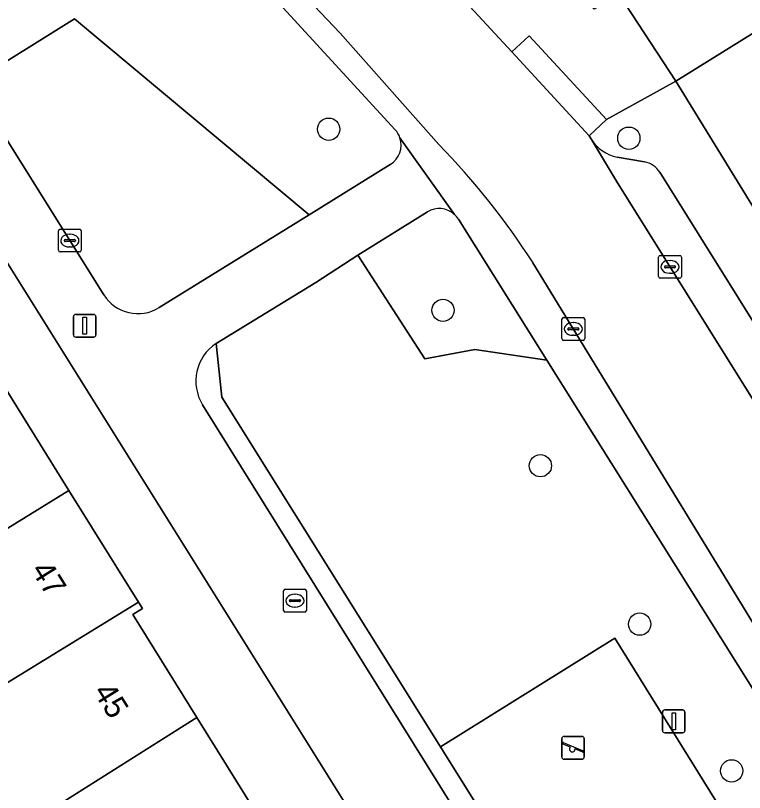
# Model space of a CAD drawing. Extents: x 157767 to 159172, y 387839 to 389425.
# Drawn here: x 158451.13 to 158483.12, y 388207.01 to 388241.09 of the extents above; entities that cross this region are included whole.
import ezdxf

# ---------------------------------------------------------------- set-up
doc = ezdxf.new("R2010")
doc.units = 0
for name, color, linetype in [('IMGEO_Boom', 7, 'Continuous'), ('IMGEO_Erf', 7, 'Continuous'), ('IMGEO_Groenvoorziening', 7, 'Continuous'), ('IMGEO_Haag', 7, 'Continuous'), ('IMGEO_Kolk', 7, 'Continuous'), ('IMGEO_Lichtmast', 7, 'Continuous'), ('IMGEO_Pand', 7, 'Continuous'), ('IMGEO_Pand_nummerreeks', 7, 'Continuous'), ('IMGEO_Parkeervlak_open', 7, 'Continuous'), ('IMGEO_Rijbaan_lokaal_open', 7, 'Continuous'), ('IMGEO_Speelvoorziening', 7, 'Continuous'), ('IMGEO_Terreindeel_zand', 7, 'Continuous'), ('IMGEO_Verkeersbordpaal', 7, 'Continuous'), ('IMGEO_Voetpad_open', 7, 'Continuous')]:
    doc.layers.add(name, color=color, linetype=linetype)

msp = doc.modelspace()

# ---------------------------------------------------------------- linework, layer by layer
at = {"layer": 'IMGEO_Boom'}
for centre in [(158464.874, 388236.108), (158478.045, 388235.714), (158469.889, 388228.165), (158474.165, 388221.345), (158478.521, 388214.397), (158482.558, 388207.958)]:
    msp.add_circle(centre, 0.489, dxfattribs=at)
at = {"layer": 'IMGEO_Erf'}
msp.add_lwpolyline([(158490.184, 388244.493), (158480.103, 388238.22), (158498.701, 388207.973)], dxfattribs=at)
msp.add_lwpolyline([(158446.777, 388236.625), (158445.308, 388235.71), (158444.255, 388235.054), (158444.372, 388234.867), (158447.444, 388229.936), (158450.447, 388225.115), (158453.477, 388220.252), (158456.522, 388215.363), (158456.697, 388215.082), (158456.273, 388214.818), (158459.089, 388210.297), (158462.107, 388205.453), (158465.116, 388200.624), (158468.006, 388195.984), (158468.431, 388196.249), (158468.518, 388196.11), (158471.574, 388191.204), (158474.728, 388186.14), (158473.307, 388185.255), (158475.331, 388182.005), (158479.339, 388184.502), (158477.28, 388187.843)], close=True, dxfattribs=at)
at = {"layer": 'IMGEO_Groenvoorziening'}
for points in [[(158467.793, 388236.087), (158461.723, 388242.706)], [(158447.856, 388240.259), (158449.191, 388238.128), (158453.713, 388240.945), (158464.018, 388232.359), (158467.576, 388234.563)], [(158457.439, 388228.282), (158464.018, 388232.359), (158453.713, 388240.945), (158449.191, 388238.128), (158455.004, 388228.847)], [(158469.207, 388232.482), (158466.147, 388230.585), (158469.099, 388226.033), (158471.281, 388226.444), (158474.443, 388225.975), (158470.564, 388232.162)], [(158474.443, 388225.975), (158471.281, 388226.444), (158469.099, 388226.033), (158466.147, 388230.585), (158464.314, 388229.377), (158459.933, 388226.713), (158460.188, 388224.355), (158469.778, 388209.018), (158477.438, 388213.778), (158486.626, 388198.965), (158479.335, 388194.407), (158483.044, 388188.774)], [(158460.188, 388224.355), (158459.933, 388226.713)], [(158493.05, 388195.191), (158490.391, 388199.417), (158490.9, 388199.726), (158489.788, 388201.5), (158474.443, 388225.975)], [(158483.044, 388188.774), (158479.335, 388194.407), (158479.028, 388194.215), (158469.778, 388209.018), (158460.188, 388224.355)], [(158459.34, 388224.015), (158481.756, 388188.028)]]:
    msp.add_lwpolyline(points, dxfattribs=at)
for centre, radius, start, end in [((158467.048, 388235.415), 1.003, 18.4259, 42.0669), ((158467.048, 388235.416), 1.003, 301.7636, 18.3646), ((158469.725, 388231.645), 0.985, 47.689, 121.7647), ((158469.72, 388231.637), 0.994, 31.8885, 47.7761), ((158456.505, 388229.788), 1.772, 212.0835, 301.7899), ((158461.032, 388225.057), 1.987, 123.5681, 211.6397)]:
    msp.add_arc(centre, radius, start, end, dxfattribs=at)
at = {"layer": 'IMGEO_Haag'}
for points in [[(158460.188, 388224.355), (158459.933, 388226.713)], [(158483.044, 388188.774), (158479.335, 388194.407), (158479.028, 388194.215), (158469.778, 388209.018), (158460.188, 388224.355)], [(158459.34, 388224.015), (158481.756, 388188.028)]]:
    msp.add_lwpolyline(points, dxfattribs=at)
msp.add_arc((158461.032, 388225.057), 1.987, 123.5681, 211.6397, dxfattribs=at)
at = {"layer": 'IMGEO_Kolk'}
for p, q in [((158453.089, 388231.723), (158453.941, 388231.723)), ((158453.014, 388230.797), (158453.014, 388231.649)), ((158453.502, 388231.503), (158453.527, 388231.503)), ((158454.015, 388231.649), (158454.015, 388230.797)), ((158453.273, 388231.217), (158453.273, 388231.229)), ((158453.711, 388231.18), (158453.313, 388231.18)), ((158453.316, 388231.266), (158453.714, 388231.266)), ((158453.757, 388231.229), (158453.757, 388231.217)), ((158453.941, 388230.723), (158453.089, 388230.723)), ((158453.525, 388230.943), (158453.5, 388230.943)), ((158479.35, 388229.644), (158479.35, 388230.496)), ((158479.425, 388230.57), (158480.277, 388230.57)), ((158479.838, 388230.35), (158479.863, 388230.35)), ((158480.351, 388230.496), (158480.351, 388229.644)), ((158479.609, 388230.064), (158479.609, 388230.076)), ((158480.047, 388230.027), (158479.649, 388230.027)), ((158479.652, 388230.113), (158480.05, 388230.113)), ((158480.093, 388230.076), (158480.093, 388230.064)), ((158479.861, 388229.79), (158479.836, 388229.79)), ((158480.277, 388229.57), (158479.425, 388229.57)), ((158475.108, 388226.92), (158475.108, 388227.772)), ((158475.183, 388227.846), (158476.035, 388227.846)), ((158475.596, 388227.626), (158475.621, 388227.626)), ((158476.109, 388227.772), (158476.109, 388226.92)), ((158475.367, 388227.34), (158475.367, 388227.352)), ((158475.805, 388227.303), (158475.407, 388227.303)), ((158475.41, 388227.389), (158475.808, 388227.389)), ((158475.851, 388227.352), (158475.851, 388227.34)), ((158475.619, 388227.066), (158475.594, 388227.066)), ((158476.035, 388226.846), (158475.183, 388226.846)), ((158462.893, 388215), (158462.893, 388215.852)), ((158462.968, 388215.926), (158463.82, 388215.926)), ((158463.381, 388215.706), (158463.406, 388215.706)), ((158463.894, 388215.852), (158463.894, 388215)), ((158463.152, 388215.42), (158463.152, 388215.432)), ((158463.59, 388215.383), (158463.192, 388215.383)), ((158463.195, 388215.469), (158463.593, 388215.469)), ((158463.636, 388215.432), (158463.636, 388215.42)), ((158463.404, 388215.146), (158463.379, 388215.146)), ((158463.82, 388214.926), (158462.968, 388214.926))]:
    msp.add_line(p, q, dxfattribs=at)
for points in [[(158453.089, 388231.723), (158453.941, 388231.723)], [(158453.014, 388230.797), (158453.014, 388231.649)], [(158454.015, 388231.649), (158454.015, 388230.797)], [(158453.941, 388230.723), (158453.089, 388230.723)], [(158479.35, 388229.644), (158479.35, 388230.496)], [(158479.425, 388230.57), (158480.277, 388230.57)], [(158480.351, 388230.496), (158480.351, 388229.644)], [(158480.277, 388229.57), (158479.425, 388229.57)], [(158475.108, 388226.92), (158475.108, 388227.772)], [(158475.183, 388227.846), (158476.035, 388227.846)], [(158476.109, 388227.772), (158476.109, 388226.92)], [(158476.035, 388226.846), (158475.183, 388226.846)], [(158462.893, 388215), (158462.893, 388215.852)], [(158462.968, 388215.926), (158463.82, 388215.926)], [(158463.894, 388215.852), (158463.894, 388215)], [(158463.82, 388214.926), (158462.968, 388214.926)]]:
    msp.add_lwpolyline(points, dxfattribs=at)
for centre, radius, start, end in [((158453.091, 388231.647), 0.0765, 91.552, 178.448), ((158453.091, 388231.647), 0.0765, 91.552, 178.448), ((158453.939, 388231.647), 0.0765, 1.552, 88.448), ((158453.939, 388231.647), 0.0765, 1.552, 88.448), ((158453.313, 388231.226), 0.0403, 85.8775, 175.7526), ((158453.31, 388231.216), 0.0366, 178.938, 274.7102), ((158453.714, 388231.223), 0.043, 264.8664, 352.4533), ((158453.718, 388231.228), 0.0386, 1.7309, 96.639), ((158453.091, 388230.799), 0.0765, 181.552, 268.448), ((158453.091, 388230.799), 0.0765, 181.552, 268.448), ((158453.939, 388230.799), 0.0765, 271.552, 358.448), ((158453.939, 388230.799), 0.0765, 271.552, 358.448), ((158479.427, 388230.494), 0.0765, 91.552, 178.448), ((158479.427, 388230.494), 0.0765, 91.552, 178.448), ((158480.275, 388230.494), 0.0765, 1.552, 88.448), ((158480.275, 388230.494), 0.0765, 1.552, 88.448), ((158479.649, 388230.073), 0.0403, 85.8775, 175.7526), ((158479.646, 388230.063), 0.0366, 178.938, 274.7102), ((158480.05, 388230.07), 0.043, 264.8664, 352.4533), ((158480.054, 388230.075), 0.0386, 1.7309, 96.639), ((158479.427, 388229.646), 0.0765, 181.552, 268.448), ((158479.427, 388229.646), 0.0765, 181.552, 268.448), ((158480.275, 388229.646), 0.0765, 271.552, 358.448), ((158480.275, 388229.646), 0.0765, 271.552, 358.448), ((158475.185, 388227.77), 0.0765, 91.552, 178.448), ((158475.185, 388227.77), 0.0765, 91.552, 178.448), ((158476.033, 388227.77), 0.0765, 1.552, 88.448), ((158476.033, 388227.77), 0.0765, 1.552, 88.448), ((158475.407, 388227.349), 0.0403, 85.8775, 175.7526), ((158475.404, 388227.339), 0.0366, 178.938, 274.7102), ((158475.808, 388227.346), 0.043, 264.8664, 352.4533), ((158475.812, 388227.351), 0.0386, 1.7309, 96.639), ((158475.185, 388226.922), 0.0765, 181.552, 268.448), ((158475.185, 388226.922), 0.0765, 181.552, 268.448), ((158476.033, 388226.922), 0.0765, 271.552, 358.448), ((158476.033, 388226.922), 0.0765, 271.552, 358.448), ((158462.97, 388215.85), 0.0765, 91.552, 178.448), ((158462.97, 388215.85), 0.0765, 91.552, 178.448), ((158463.818, 388215.85), 0.0765, 1.552, 88.448), ((158463.818, 388215.85), 0.0765, 1.552, 88.448), ((158463.192, 388215.429), 0.0403, 85.8775, 175.7526), ((158463.189, 388215.419), 0.0366, 178.938, 274.7102), ((158463.593, 388215.426), 0.043, 264.8664, 352.4533), ((158463.597, 388215.431), 0.0386, 1.7309, 96.639), ((158462.97, 388215.002), 0.0765, 181.552, 268.448), ((158462.97, 388215.002), 0.0765, 181.552, 268.448), ((158463.818, 388215.002), 0.0765, 271.552, 358.448), ((158463.818, 388215.002), 0.0765, 271.552, 358.448)]:
    msp.add_arc(centre, radius, start, end, dxfattribs=at)
for centre, major_axis, ratio, start_param, end_param in [((158453.501, 388231.223), (-0.387, 0.002), 0.722429, 4.712389, 7.853982), ((158453.526, 388231.223), (-0.39, 0.002), 0.717154, 1.570796, 4.712389), ((158479.837, 388230.07), (-0.387, 0.002), 0.722429, 4.712389, 7.853982), ((158479.862, 388230.07), (-0.39, 0.002), 0.717154, 1.570796, 4.712389), ((158475.595, 388227.346), (-0.387, 0.002), 0.722429, 4.712389, 7.853982), ((158475.62, 388227.346), (-0.39, 0.002), 0.717154, 1.570796, 4.712389), ((158463.38, 388215.426), (-0.387, 0.002), 0.722429, 4.712389, 7.853982), ((158463.405, 388215.426), (-0.39, 0.002), 0.717154, 1.570796, 4.712389)]:
    msp.add_ellipse(centre, major_axis=major_axis, ratio=ratio, start_param=start_param, end_param=end_param, dxfattribs=at)
at = {"layer": 'IMGEO_Lichtmast'}
for p, q in [((158453.772, 388227.986), (158454.562, 388227.986)), ((158454.562, 388227.986), (158453.772, 388227.986)), ((158453.672, 388227.086), (158453.672, 388227.886)), ((158453.672, 388227.886), (158453.672, 388227.086)), ((158454.662, 388227.886), (158454.662, 388227.086)), ((158454.662, 388227.086), (158454.662, 388227.886)), ((158454.562, 388226.986), (158453.772, 388226.986)), ((158453.772, 388226.986), (158454.562, 388226.986))]:
    msp.add_line(p, q, dxfattribs=at)
msp.add_lwpolyline([(158454.092, 388227.861), (158454.242, 388227.861), (158454.242, 388227.111), (158454.092, 388227.111), (158454.092, 388227.861)], dxfattribs=at)
for centre, start, end in [((158453.772, 388227.886), 90, 180), ((158453.772, 388227.886), 90, 180), ((158454.562, 388227.886), 0, 90), ((158454.562, 388227.886), 360, 90), ((158453.772, 388227.086), 180, 270), ((158453.772, 388227.086), 180, 270), ((158454.562, 388227.086), 270, 0), ((158454.562, 388227.086), 270, 0)]:
    msp.add_arc(centre, 0.1, start, end, dxfattribs=at)
at = {"layer": 'IMGEO_Pand'}
for points in [[(158441.607, 388212.94), (158453.477, 388220.252), (158450.447, 388225.115), (158443.654, 388220.849), (158438.63, 388217.72)], [(158456.522, 388215.363), (158453.477, 388220.252), (158441.607, 388212.94), (158441.796, 388212.636), (158444.3, 388214.195), (158447.153, 388209.614)], [(158449.894, 388204.509), (158459.089, 388210.297), (158456.273, 388214.818), (158456.697, 388215.082), (158456.522, 388215.363), (158447.153, 388209.614), (158446.837, 388209.417)], [(158452.904, 388199.677), (158462.107, 388205.453), (158459.089, 388210.297), (158449.894, 388204.509)]]:
    msp.add_lwpolyline(points, close=True, dxfattribs=at)
at = {"layer": 'IMGEO_Parkeervlak_open'}
for points in [[(158476.401, 388235.658), (158477.498, 388233.833), (158489.949, 388213.915), (158494.282, 388207.028), (158495.65, 388204.854), (158495.851, 388204.535)], [(158478.73, 388234.671), (158477.529, 388234.883)], [(158495.905, 388207.807), (158491.492, 388214.88), (158479.404, 388234.217)]]:
    msp.add_lwpolyline(points, dxfattribs=at)
for centre, radius, start, end in [((158477.883, 388236.606), 1.759, 212.6178, 258.3997), ((158478.558, 388233.689), 0.997, 31.9914, 80.0809)]:
    msp.add_arc(centre, radius, start, end, dxfattribs=at)
at = {"layer": 'IMGEO_Rijbaan_lokaal_open'}
msp.add_lwpolyline([(158509.482, 388256.507), (158506.175, 388259.964), (158499.393, 388255.692), (158488.574, 388248.893), (158486.028, 388247.288), (158477.609, 388242.048), (158480.103, 388238.22), (158490.184, 388244.493)], close=True, dxfattribs=at)
for points in [[(158473.84, 388230.245), (158483.511, 388214.405), (158489.57, 388204.681), (158489.861, 388204.247), (158494.282, 388207.028), (158489.949, 388213.915), (158477.498, 388233.833), (158476.401, 388235.658), (158476.302, 388235.821), (158472.905, 388239.497), (158464.043, 388249.085), (158463.593, 388249.51), (158463.275, 388249.756), (158462.955, 388250)], [(158458.29, 388247.593), (158462.238, 388243.642), (158465.379, 388240.326), (158469.708, 388235.436)]]:
    msp.add_lwpolyline(points, dxfattribs=at)
msp.add_arc((158446.149, 388212.443), 32.92, 32.736, 44.3031, dxfattribs=at)
at = {"layer": 'IMGEO_Speelvoorziening'}
for p, q in [((158475.102, 388208.572), (158475.102, 388209.372)), ((158475.102, 388209.372), (158475.102, 388208.572)), ((158475.171, 388209.197), (158476.047, 388208.844)), ((158475.202, 388209.472), (158475.992, 388209.472)), ((158475.992, 388209.472), (158475.202, 388209.472)), ((158476.092, 388209.372), (158476.092, 388208.572)), ((158476.092, 388208.572), (158476.092, 388209.372)), ((158475.485, 388209), (158475.146, 388209.137)), ((158476.023, 388208.784), (158475.683, 388208.921)), ((158475.992, 388208.472), (158475.202, 388208.472)), ((158475.202, 388208.472), (158475.992, 388208.472))]:
    msp.add_line(p, q, dxfattribs=at)
for centre, radius, start, end in [((158475.202, 388209.372), 0.1, 90, 180), ((158475.202, 388209.372), 0.1, 90, 180), ((158475.159, 388209.167), 0.0327, 68.078, 248.078), ((158475.992, 388209.372), 0.1, 0, 90), ((158475.992, 388209.372), 0.1, 360, 90), ((158475.564, 388208.91), 0.12, 130.9928, 5.1632), ((158476.035, 388208.814), 0.0327, 248.078, 68.078), ((158475.202, 388208.572), 0.1, 180, 270), ((158475.202, 388208.572), 0.1, 180, 270), ((158475.992, 388208.572), 0.1, 270, 0), ((158475.992, 388208.572), 0.1, 270, 0)]:
    msp.add_arc(centre, radius, start, end, dxfattribs=at)
at = {"layer": 'IMGEO_Terreindeel_zand'}
msp.add_lwpolyline([(158479.335, 388194.407), (158486.626, 388198.965), (158477.438, 388213.778), (158469.778, 388209.018), (158479.028, 388194.215)], close=True, dxfattribs=at)
at = {"layer": 'IMGEO_Verkeersbordpaal'}
for p, q in [((158479.62, 388210.632), (158480.41, 388210.632)), ((158480.41, 388210.632), (158479.62, 388210.632)), ((158479.52, 388209.732), (158479.52, 388210.532)), ((158479.52, 388210.532), (158479.52, 388209.732)), ((158480.51, 388210.532), (158480.51, 388209.732)), ((158480.51, 388209.732), (158480.51, 388210.532)), ((158480.41, 388209.632), (158479.62, 388209.632)), ((158479.62, 388209.632), (158480.41, 388209.632))]:
    msp.add_line(p, q, dxfattribs=at)
msp.add_lwpolyline([(158479.94, 388210.507), (158480.09, 388210.507), (158480.09, 388209.757), (158479.94, 388209.757), (158479.94, 388210.507)], dxfattribs=at)
for centre, start, end in [((158479.62, 388210.532), 90, 180), ((158479.62, 388210.532), 90, 180), ((158480.41, 388210.532), 0, 90), ((158480.41, 388210.532), 360, 90), ((158479.62, 388209.732), 180, 270), ((158479.62, 388209.732), 180, 270), ((158480.41, 388209.732), 270, 0), ((158480.41, 388209.732), 270, 0)]:
    msp.add_arc(centre, 0.1, start, end, dxfattribs=at)
at = {"layer": 'IMGEO_Voetpad_open'}
for points in [[(158464.398, 388250.301), (158464.092, 388250), (158463.593, 388249.51), (158464.043, 388249.085), (158472.905, 388239.497), (158473.669, 388240.203), (158477.066, 388236.527), (158480.103, 388238.22), (158477.609, 388242.048), (158476.519, 388241.369), (158467.046, 388250), (158465.873, 388251.069), (158458.066, 388263.537), (158452.643, 388260.147), (158436.41, 388250), (158421.862, 388240.906), (158415.402, 388236.809), (158416.422, 388235.255), (158388.292, 388217.678), (158385.137, 388215.657)], [(158469.708, 388235.436), (158465.379, 388240.326), (158462.238, 388243.642), (158458.29, 388247.593)], [(158457.825, 388246.575), (158461.723, 388242.706), (158467.793, 388236.087)], [(158448.173, 388242.641), (158442.999, 388239.378), (158444.776, 388236.547), (158445.308, 388235.71), (158446.777, 388236.625), (158477.28, 388187.843), (158479.339, 388184.502), (158483.778, 388187.095)], [(158455.004, 388228.847), (158449.191, 388238.128), (158447.856, 388240.259)], [(158480.103, 388238.22), (158477.066, 388236.527), (158476.302, 388235.821), (158476.401, 388235.658)], [(158513.09, 388181.807), (158504.128, 388196.114), (158499.609, 388203.332), (158500, 388203.563), (158501.037, 388204.173), (158500, 388205.86), (158499.498, 388206.676), (158498.701, 388207.973), (158480.103, 388238.22)], [(158468, 388235.732), (158470.388, 388232.373)], [(158470.388, 388232.373), (158468, 388235.732)], [(158477.529, 388234.883), (158478.73, 388234.671)], [(158467.576, 388234.563), (158464.018, 388232.359), (158457.439, 388228.282)], [(158479.404, 388234.217), (158491.492, 388214.88), (158495.905, 388207.807)], [(158459.933, 388226.713), (158464.314, 388229.377), (158466.147, 388230.585), (158469.207, 388232.482)], [(158470.564, 388232.162), (158474.443, 388225.975), (158489.788, 388201.5), (158490.9, 388199.726), (158492.303, 388197.489), (158493.522, 388195.562)], [(158494.97, 388196.361), (158492.849, 388199.784), (158491.291, 388202.111), (158489.861, 388204.247), (158489.57, 388204.681), (158483.511, 388214.405), (158473.84, 388230.245)], [(158481.756, 388188.028), (158459.34, 388224.015)]]:
    msp.add_lwpolyline(points, dxfattribs=at)
msp.add_lwpolyline([(158476.302, 388235.821), (158477.066, 388236.527), (158473.669, 388240.203), (158472.905, 388239.497)], close=True, dxfattribs=at)
for centre, radius, start, end in [((158467.048, 388235.415), 1.003, 18.4259, 42.0669), ((158467.048, 388235.416), 1.003, 301.7636, 18.3646), ((158446.149, 388212.443), 32.92, 32.736, 44.3031), ((158477.883, 388236.606), 1.759, 212.6178, 258.3997), ((158478.558, 388233.689), 0.997, 31.9914, 80.0809), ((158469.725, 388231.645), 0.985, 47.689, 121.7647), ((158469.72, 388231.637), 0.994, 31.8885, 47.7761), ((158456.505, 388229.788), 1.772, 212.0835, 301.7899), ((158461.032, 388225.057), 1.987, 123.5681, 211.6397)]:
    msp.add_arc(centre, radius, start, end, dxfattribs=at)

# ---------------------------------------------------------------- texts
at = {"layer": 'IMGEO_Pand_nummerreeks'}
for s, rotation, p in [('47', 301.9208, (158451.782, 388216.769)), ('45', 301.9216, (158454.518, 388211.431))]:
    msp.add_text(s, height=1, rotation=rotation, dxfattribs=at).set_placement(p)

doc.saveas('drawing.dxf')
